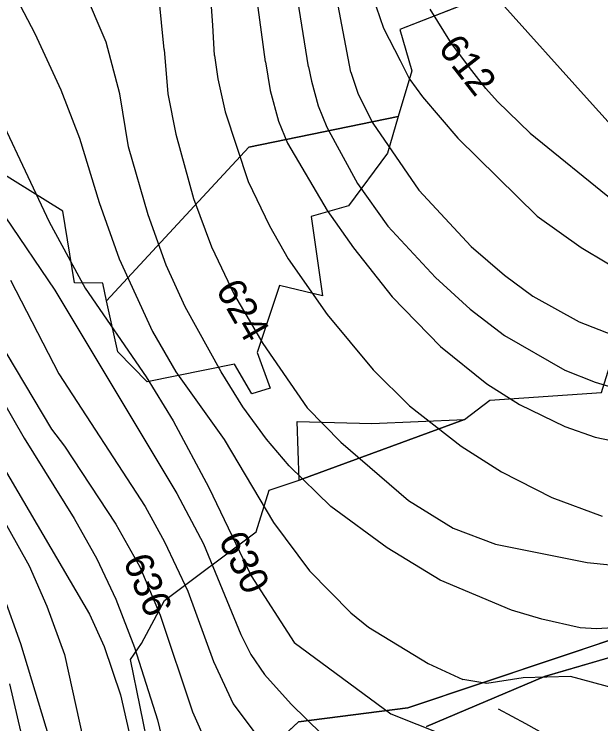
# Model space of a CAD drawing. Extents: x -709418 to -703832, y -1161719 to -1157826.
# Drawn here: x -706381.5 to -706215.5, y -1159819.1 to -1159618.2 of the extents above; entities that cross this region are included whole.
import ezdxf

# ---------------------------------------------------------------- set-up
doc = ezdxf.new("R2010")
doc.units = 0
for name, color, linetype in [('102_obvod PÚ', 7, 'Continuous'), ('120_vrstevnice hlavní', 7, 'Continuous'), ('121_vrstevnice hlavní_popis', 7, 'Continuous'), ('122_vrstevnice základní', 7, 'Continuous'), ('124_vrstevnice doplňková', 7, 'Continuous'), ('206_TTP_KN', 7, 'Continuous'), ('210_ostatní plocha_KN', 7, 'Continuous')]:
    doc.layers.add(name, color=color, linetype=linetype)

msp = doc.modelspace()

# ---------------------------------------------------------------- linework, layer by layer
at = {"layer": '102_obvod PÚ'}
for points in [[(-706343.14, -1159827.74), (-706348.64, -1159800.96), (-706345.53, -1159796.36), (-706339, -1159784.19), (-706313.06, -1159764.75), (-706309.35, -1159753.01), (-706300.86, -1159750.19), (-706301.48, -1159733.54), (-706280.31, -1159734.13), (-706254.12, -1159732.95), (-706246.95, -1159727.45), (-706215.3, -1159725.28), (-706205.66, -1159694.13), (-706195.6, -1159690.63), (-706179.15, -1159701.59), (-706181.69, -1159691.02), (-706187.36, -1159679.89), (-706183.63, -1159651.54), (-706174.83, -1159621.23), (-706159.25, -1159588.81)], [(-706215.67, -1159600.24), (-706272.37, -1159622.57), (-706269.01, -1159634.27), (-706272.84, -1159647.13), (-706275.94, -1159657.59), (-706286.92, -1159672.5), (-706297.51, -1159675.49), (-706294.34, -1159697.94), (-706306.43, -1159694.98), (-706312.82, -1159714.03), (-706309.07, -1159724.13), (-706314.28, -1159725.66), (-706319.21, -1159717.31), (-706343.93, -1159722.31), (-706352.25, -1159713.81), (-706355.41, -1159699.36), (-706356.46, -1159694.41), (-706364.46, -1159694.23), (-706367.74, -1159673.93), (-706399.11, -1159654.57)]]:
    msp.add_lwpolyline(points, dxfattribs=at)
at = {"layer": '120_vrstevnice hlavní'}
for points in [[(-706218.75, -1159642.87), (-706244.48, -1159614.07), (-706254.21, -1159599.91), (-706258.36, -1159590.19), (-706265.79, -1159565.87), (-706272.09, -1159551.29), (-706279.67, -1159536.7), (-706283.67, -1159526.97), (-706287.1, -1159512.39), (-706290.68, -1159492.94), (-706297.26, -1159473.49), (-706300.97, -1159458.9), (-706302.26, -1159449.17), (-706303.26, -1159385.96), (-706305.26, -1159371.37), (-706310.56, -1159347.06), (-706314.42, -1159332.47), (-706317.71, -1159322.75), (-706323, -1159311.88), (-706330.72, -1159300.58), (-706364.33, -1159255.53), (-706379.35, -1159231.22), (-706389.93, -1159211.77)], [(-706310.46, -1159631.65), (-706313.14, -1159611.31), (-706317.85, -1159591.9), (-706324.71, -1159578.17), (-706328.15, -1159573.17), (-706343.45, -1159555.86), (-706350.03, -1159546.71), (-706355.6, -1159532.98), (-706363.33, -1159510.1), (-706377.49, -1159482.64), (-706381.63, -1159468.91)], [(-706400.14, -1159620.68), (-706391.3, -1159635.45), (-706371.6, -1159676.97), (-706361.48, -1159695.78), (-706344.24, -1159720.85), (-706336.54, -1159733.39), (-706326.43, -1159752.2), (-706314.46, -1159777.28), (-706302.34, -1159796.09), (-706274.94, -1159816.35)], [(-706310.46, -1159631.65), (-706309.11, -1159639.81), (-706306.79, -1159648.46), (-706304.2, -1159654.74), (-706292.94, -1159673.83), (-706285.53, -1159684.38), (-706274.56, -1159698.2), (-706260.88, -1159712.31), (-706247.77, -1159722.85), (-706238.51, -1159728.69), (-706225.68, -1159734.96), (-706217.13, -1159737.95), (-706208.58, -1159739.81)], [(-706218.75, -1159642.87), (-706204.67, -1159658.36), (-706190.06, -1159671.12), (-706180.37, -1159678.25), (-706171.25, -1159683.24), (-706163.27, -1159686.51), (-706155.29, -1159688.51), (-706139.33, -1159689.93), (-706125.65, -1159689.65), (-706101.43, -1159688.08), (-706092.59, -1159688.37), (-706084.61, -1159689.93), (-706076.63, -1159693.07), (-706068.8, -1159698.34), (-706055.69, -1159710.17), (-706030.75, -1159736.24), (-705999.26, -1159770.58)], [(-706397.67, -1159724.27), (-706360.2, -1159788.11), (-706356.06, -1159797.23), (-706351.5, -1159810.91), (-706344.24, -1159842.83)], [(-706274.94, -1159816.35), (-706253.33, -1159824.88)]]:
    msp.add_lwpolyline(points, dxfattribs=at)
for points in [[(-706310.46, -1159631.65), (-706310.46, -1159631.65)], [(-706218.75, -1159642.87), (-706218.75, -1159642.87)]]:
    msp.add_open_spline(points, degree=1, dxfattribs=at)
at = {"layer": '122_vrstevnice základní'}
for points in [[(-706286.27, -1159634.61), (-706294.25, -1159592.76), (-706297.97, -1159581.32), (-706304.41, -1159569.16), (-706307.98, -1159564.3), (-706325.57, -1159545.85), (-706332.15, -1159534.41), (-706336.01, -1159525.26), (-706338.02, -1159518.39), (-706346.88, -1159477.21), (-706349.46, -1159461.19), (-706349.31, -1159447.46), (-706347.88, -1159438.31), (-706339.73, -1159408.56), (-706336.73, -1159390.25), (-706336.16, -1159369.66), (-706337.01, -1159360.51), (-706338.87, -1159351.35), (-706341.88, -1159342.2), (-706348.17, -1159330.04), (-706367.48, -1159302.16), (-706386.21, -1159277.56)], [(-706298.24, -1159633.15), (-706303.84, -1159598.19), (-706306.55, -1159589.04), (-706310.41, -1159579.89), (-706316.56, -1159570.16), (-706336.44, -1159549), (-706344.17, -1159537.56), (-706347.88, -1159530.69), (-706353.17, -1159516.96), (-706362.9, -1159487.22), (-706365.33, -1159478.06), (-706367.19, -1159459.76), (-706366.33, -1159448.32), (-706364.76, -1159439.16), (-706361.47, -1159427.72), (-706354.32, -1159409.42), (-706349.17, -1159393.4), (-706347.03, -1159381.96), (-706347.03, -1159363.65), (-706348.03, -1159356.79), (-706355.32, -1159338.48), (-706364.04, -1159322.46), (-706368.62, -1159315.6), (-706388.5, -1159290.72)], [(-706324.9, -1159629.88), (-706325.31, -1159621.31), (-706326.18, -1159609.48), (-706329.07, -1159598.72), (-706332.44, -1159591.04), (-706338.16, -1159583.46), (-706345.45, -1159575.6), (-706355.89, -1159561.01), (-706362.18, -1159550.71), (-706370.91, -1159530.12), (-706376.63, -1159520.82), (-706383.64, -1159512.81)], [(-706355.55, -1159626.14), (-706361.94, -1159611.03), (-706370.77, -1159595.62), (-706381.92, -1159582.89), (-706393.36, -1159573.74), (-706402.51, -1159568.59), (-706423.11, -1159559.15), (-706445.99, -1159545.71), (-706469.73, -1159535.7), (-706472.73, -1159534.84), (-706482.89, -1159532.27), (-706500.91, -1159529.83), (-706508.63, -1159530.41), (-706513.78, -1159532.41), (-706518.93, -1159535.55), (-706528.22, -1159543.42), (-706546.53, -1159563.58), (-706555.68, -1159572.74), (-706584.55, -1159598.12)], [(-706339.06, -1159628.15), (-706340.59, -1159612.78), (-706341.88, -1159607.63), (-706344.59, -1159600.77), (-706353.46, -1159586.47), (-706362.61, -1159575.31), (-706371.48, -1159566.59), (-706391.93, -1159550)], [(-706561.35, -1159600.93), (-706525.29, -1159578.32), (-706507.07, -1159567.2), (-706494.06, -1159561.76), (-706484.12, -1159558.68), (-706476.02, -1159557.86), (-706469.16, -1159558.44), (-706455.43, -1159562.3), (-706429.69, -1159575.6), (-706412.38, -1159582.75), (-706401.37, -1159588.47), (-706396.22, -1159593.05), (-706388.79, -1159601.05), (-706383.92, -1159607.92), (-706375.74, -1159623.67)], [(-706269.55, -1159636.66), (-706272.23, -1159631.37), (-706276.95, -1159622.22), (-706280.09, -1159613.07)], [(-706248.09, -1159639.28), (-706252, -1159634.15), (-706257.78, -1159626.51), (-706263.79, -1159616.79)], [(-706375.74, -1159623.67), (-706368.32, -1159639.63), (-706363.05, -1159653.31), (-706357.49, -1159671.55), (-706351.79, -1159687.51), (-706342.38, -1159708.03), (-706335.83, -1159719.43), (-706322.15, -1159738.67), (-706308.19, -1159762.18), (-706297.93, -1159775.86), (-706286.24, -1159787.68), (-706281.26, -1159791.82), (-706264.44, -1159802.08), (-706254.61, -1159806.64)], [(-706216.72, -1159792.25), (-706221.41, -1159791.96), (-706232.24, -1159789.54), (-706240.79, -1159786.97), (-706261.02, -1159778.42), (-706275.98, -1159769.3), (-706291.94, -1159757.62), (-706303.77, -1159746.07), (-706310.18, -1159738.52), (-706316.88, -1159729.4), (-706323.01, -1159719.43), (-706333.12, -1159701.05), (-706338.54, -1159689.22), (-706343.67, -1159674.97), (-706349.22, -1159655.73), (-706351.65, -1159640.77), (-706355.55, -1159626.14)], [(-706339.06, -1159628.15), (-706338.11, -1159640.77), (-706335.83, -1159652.17), (-706330.84, -1159670.41), (-706325.71, -1159684.09), (-706319.16, -1159697.77), (-706311.18, -1159711.45), (-706298.64, -1159729.69), (-706289.09, -1159739.38), (-706270, -1159755.91), (-706257.32, -1159763.75), (-706245.35, -1159768.3), (-706219.41, -1159773.43), (-706205.45, -1159774.86)], [(-706324.9, -1159629.89), (-706323.91, -1159636.52), (-706321.88, -1159645.84), (-706315.31, -1159665.57), (-706309.33, -1159678.11), (-706304.05, -1159687.51), (-706292.94, -1159703.19), (-706279.97, -1159718.86), (-706269.71, -1159729.12), (-706255.04, -1159740.52), (-706243.64, -1159747.79), (-706229.39, -1159755.05), (-706215.14, -1159760.32)], [(-706298.24, -1159633.15), (-706297.44, -1159637.17), (-706295.5, -1159644.19), (-706293.08, -1159650.18), (-706284.39, -1159666.14), (-706275.84, -1159678.25), (-706262.3, -1159692.78), (-706252.47, -1159701.76), (-706242.78, -1159709.17), (-706225.68, -1159719), (-706217.13, -1159722.42), (-706205.16, -1159725.98)], [(-706286.27, -1159634.61), (-706284.16, -1159640.89), (-706280.1, -1159649.04), (-706267.01, -1159667.99), (-706252.19, -1159683.95), (-706242.78, -1159692.07), (-706234.8, -1159698.06), (-706221.69, -1159705.32), (-706208.34, -1159710.49)], [(-706269.55, -1159636.66), (-706266.01, -1159641.63), (-706256.03, -1159653.31), (-706233.53, -1159675.43), (-706221.12, -1159684.23), (-706206.59, -1159692.93), (-706188.92, -1159701.33), (-706176.95, -1159705.47), (-706162.98, -1159708.6), (-706112.26, -1159710.88), (-706102.28, -1159713.16), (-706090.31, -1159718), (-706080.34, -1159723.99), (-706070.36, -1159731.97), (-706059.25, -1159742.8), (-706046.14, -1159757.62), (-706031.18, -1159776.43), (-706023.2, -1159790.11), (-706021.49, -1159794.67), (-706019.99, -1159798.89), (-706019.21, -1159803.79), (-706018.78, -1159810.63), (-706019.07, -1159832.57)], [(-706248.09, -1159639.28), (-706244.78, -1159642.91), (-706235.51, -1159651.89), (-706212, -1159670.98)], [(-706384.14, -1159675.54), (-706370.03, -1159696.34), (-706335.55, -1159753.91), (-706327.99, -1159768.16), (-706317.45, -1159793.81), (-706314.6, -1159799.51), (-706310.75, -1159805.21), (-706303.2, -1159813.62), (-706294.51, -1159822.03)], [(-706408.93, -1159685.8), (-706378.72, -1159738.24), (-706364.61, -1159761.04), (-706358.2, -1159772.44), (-706352.79, -1159783.84), (-706347.51, -1159797.52), (-706340.96, -1159818.04), (-706334.59, -1159844.78)], [(-706382.57, -1159693.5), (-706368.89, -1159720), (-706344.52, -1159757.62), (-706338.97, -1159767.59), (-706332.41, -1159781.56), (-706325.14, -1159801.51), (-706319.59, -1159813.48), (-706307.05, -1159830.29), (-706299.21, -1159838.13), (-706283.25, -1159850.81), (-706272.42, -1159860.21), (-706266.86, -1159866.77), (-706261.59, -1159874.75), (-706258.46, -1159880.73), (-706254.32, -1159892.7), (-706247.48, -1159924.62), (-706242.78, -1159940.58), (-706235.51, -1159956.54), (-706230.1, -1159966.51), (-706226.11, -1159972.5), (-706200.32, -1160005.27), (-706187.35, -1160019.38), (-706129.93, -1160074.1), (-706110.83, -1160090.06)], [(-706393.97, -1159697.2), (-706371.03, -1159735.67), (-706367.32, -1159740.52), (-706352.79, -1159762.6), (-706345.95, -1159774.72), (-706340.25, -1159788.4), (-706331.13, -1159815.76), (-706326.99, -1159824.88)], [(-706388.84, -1159753.91), (-706377.3, -1159774.43), (-706372.31, -1159785.83), (-706367.32, -1159799.51), (-706357.77, -1159842.83)], [(-706134.49, -1159825.16), (-706132.06, -1159808.06), (-706132.21, -1159802.93), (-706133.06, -1159797.8), (-706134.77, -1159792.67), (-706137.19, -1159789.25), (-706143.04, -1159783.98), (-706148.45, -1159780.56), (-706153.58, -1159778.71), (-706158.71, -1159778.28), (-706167.26, -1159779.13), (-706172.39, -1159780.84), (-706180.51, -1159784.98), (-706194.98, -1159788.39), (-706204.43, -1159791.54), (-706216.72, -1159792.25)], [(-706384.71, -1159782.41), (-706379.72, -1159796.38), (-706370.74, -1159826.3)], [(-706162.13, -1159819.89), (-706164.26, -1159817.94), (-706167.83, -1159816.18), (-706173.81, -1159814.9), (-706191.77, -1159813.33), (-706201.74, -1159811.77), (-706224.11, -1159805.78), (-706237.52, -1159806.11), (-706247.76, -1159807.69), (-706254.61, -1159806.64)], [(-706382.85, -1159807.78), (-706377.58, -1159830.57)]]:
    msp.add_lwpolyline(points, dxfattribs=at)
for points in [[(-706375.74, -1159623.67), (-706375.74, -1159623.67)], [(-706355.55, -1159626.14), (-706355.55, -1159626.14)], [(-706339.06, -1159628.15), (-706339.06, -1159628.15)], [(-706324.9, -1159629.88), (-706324.9, -1159629.89)], [(-706298.24, -1159633.15), (-706298.24, -1159633.15)], [(-706286.27, -1159634.61), (-706286.27, -1159634.61)], [(-706269.55, -1159636.66), (-706269.55, -1159636.66)], [(-706248.09, -1159639.28), (-706248.09, -1159639.28)]]:
    msp.add_open_spline(points, degree=1, dxfattribs=at)
at = {"layer": '124_vrstevnice doplňková'}
msp.add_lwpolyline([(-706190.14, -1159907.1), (-706196.76, -1159886.43), (-706197.18, -1159878.74), (-706196.33, -1159872.04), (-706196.04, -1159854.8), (-706197.25, -1159850.5), (-706201.17, -1159843.4), (-706208.01, -1159836.56), (-706214.99, -1159831.29), (-706236.8, -1159819.18), (-706244.45, -1159814.97)], dxfattribs=at)
at = {"layer": '206_TTP_KN'}
for p, q in [((-706215.67, -1159600.24), (-706272.37, -1159622.57)), ((-706272.37, -1159622.57), (-706269.01, -1159634.27)), ((-706269.01, -1159634.27), (-706272.84, -1159647.13)), ((-706272.84, -1159647.13), (-706315.17, -1159655.84)), ((-706367.74, -1159673.93), (-706399.11, -1159654.57)), ((-706315.17, -1159655.84), (-706355.41, -1159699.36)), ((-706364.46, -1159694.23), (-706367.74, -1159673.93)), ((-706356.46, -1159694.41), (-706364.46, -1159694.23)), ((-706355.41, -1159699.36), (-706356.46, -1159694.41))]:
    msp.add_line(p, q, dxfattribs=at)
for points in [[(-706348.64, -1159800.96), (-706345.53, -1159796.36), (-706339, -1159784.19), (-706313.06, -1159764.75), (-706309.35, -1159753.01), (-706300.86, -1159750.19), (-706254.12, -1159732.95), (-706246.95, -1159727.45), (-706215.3, -1159725.28), (-706205.66, -1159694.13), (-706195.6, -1159690.63), (-706179.15, -1159701.59), (-706164.05, -1159714.56), (-706170.63, -1159724.79), (-706177.69, -1159734.99), (-706172.23, -1159737.35), (-706173.55, -1159743.52), (-706183.4, -1159785.52), (-706270.18, -1159814.6), (-706301.11, -1159818.63), (-706343.86, -1159858.27), (-706341.33, -1159829.22), (-706343.14, -1159827.72), (-706348.64, -1159800.96)], [(-706264.83, -1159819.89), (-706231.44, -1159805.76), (-706184.42, -1159791.95)]]:
    msp.add_lwpolyline(points, dxfattribs=at)
at = {"layer": '210_ostatní plocha_KN'}
for p, q in [((-706315.17, -1159655.84), (-706272.84, -1159647.13)), ((-706272.84, -1159647.13), (-706275.94, -1159657.59)), ((-706355.41, -1159699.36), (-706315.17, -1159655.84)), ((-706275.94, -1159657.59), (-706286.92, -1159672.5)), ((-706286.92, -1159672.5), (-706297.51, -1159675.49)), ((-706297.51, -1159675.49), (-706294.34, -1159697.94)), ((-706306.43, -1159694.98), (-706312.82, -1159714.03)), ((-706294.34, -1159697.94), (-706306.43, -1159694.98)), ((-706352.25, -1159713.81), (-706355.41, -1159699.36)), ((-706343.93, -1159722.31), (-706352.25, -1159713.81)), ((-706312.82, -1159714.03), (-706309.07, -1159724.13)), ((-706319.21, -1159717.31), (-706343.93, -1159722.31)), ((-706314.28, -1159725.66), (-706319.21, -1159717.31)), ((-706309.07, -1159724.13), (-706314.28, -1159725.66)), ((-706301.48, -1159733.54), (-706280.31, -1159734.13)), ((-706300.86, -1159750.19), (-706301.48, -1159733.54)), ((-706254.12, -1159732.95), (-706300.86, -1159750.19)), ((-706280.31, -1159734.13), (-706254.12, -1159732.95)), ((-706270.18, -1159814.6), (-706183.4, -1159785.52)), ((-706184.42, -1159791.95), (-706231.44, -1159805.76)), ((-706231.44, -1159805.76), (-706264.83, -1159819.89)), ((-706301.11, -1159818.63), (-706270.18, -1159814.6)), ((-706343.86, -1159858.27), (-706301.11, -1159818.63))]:
    msp.add_line(p, q, dxfattribs=at)

# ---------------------------------------------------------------- texts
at = {"layer": '121_vrstevnice hlavní_popis'}
for s, rotation, p in [('612', 307.9614, (-706261.85, -1159627.92)), ('624', 299.6614, (-706324.69, -1159696.13)), ('630', 295.7097, (-706323.87, -1159767.02)), ('636', 292.7621, (-706350.83, -1159772.99))]:
    msp.add_text(s, height=8, rotation=rotation, dxfattribs=at).set_placement(p)

doc.saveas('drawing.dxf')
